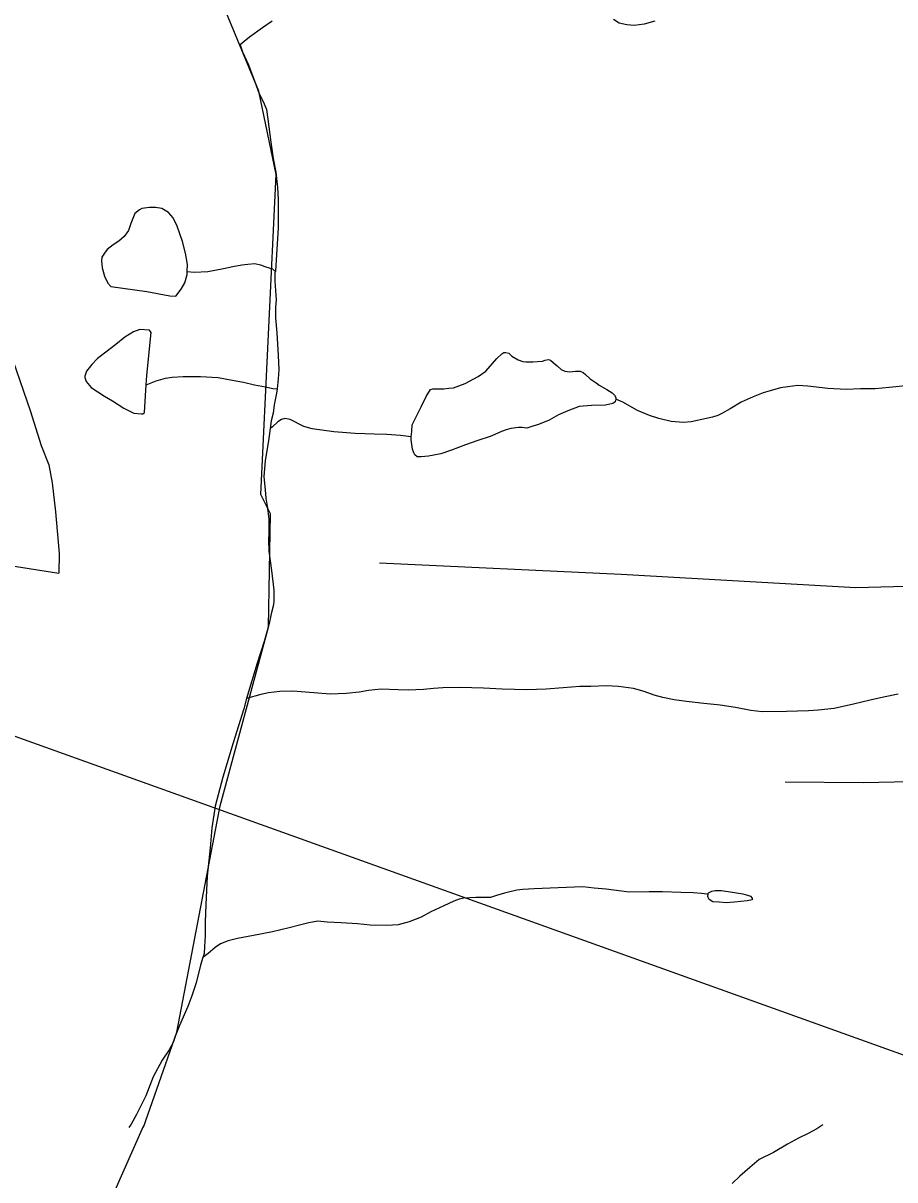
# Model space of a CAD drawing. Extents: x 2082433 to 2279600, y 546599 to 755198.
# Drawn here: x 2113702 to 2116657, y 637004 to 640928 of the extents above; entities that cross this region are included whole.
import ezdxf

# ---------------------------------------------------------------- set-up
doc = ezdxf.new("R2010")
doc.units = 0
for name, color, linetype in [('Exist Boundary Political Fire Districts', 7, 'Continuous'), ('Exist Hydrographic Creek Single Shore', 7, 'Continuous'), ('Exist Hydrographic Misc Water Feature', 7, 'Continuous'), ('Exist Road Non-System Type 51', 7, 'Continuous'), ('Exist Road Secondary Type 51 Attributed', 7, 'Continuous')]:
    doc.layers.add(name, color=color, linetype=linetype)

msp = doc.modelspace()

# ---------------------------------------------------------------- linework, layer by layer
at = {"layer": 'Exist Boundary Political Fire Districts'}
msp.add_lwpolyline([(2127327.8, 624286), (2125938, 628210.8), (2122810.3, 631704), (2121318.6, 633436.6), (2117062.3, 637293.1), (2099744.2, 643507.5)], dxfattribs=at)
at = {"layer": 'Exist Hydrographic Creek Single Shore'}
for points in [[(2114109.5, 637182.9), (2114223.1, 637504.8), (2114370.2, 638272.7), (2114534.2, 638879.5), (2114540.4, 639263.2), (2114507.4, 639329.5), (2114560.3, 640414.3), (2114501.5, 640697.6), (2114273.5, 641246.8), (2113962.4, 641945.3), (2113793.5, 642434.3), (2113684.4, 642735), (2113573.5, 643140.8), (2113530.4, 643482.8), (2113527.6, 644289.9), (2113550.5, 644781.5), (2113598.5, 645059.4), (2113754.6, 645515.4), (2113929.7, 645718.6), (2113945.7, 645783.8)], [(2113782.8, 635618.3), (2113844.2, 635841.6), (2113922.7, 636274.8), (2113912.9, 636740.8), (2113978.9, 636890.4), (2114110.2, 637186.8)]]:
    msp.add_lwpolyline(points, dxfattribs=at)
at = {"layer": 'Exist Hydrographic Misc Water Feature'}
for points in [[(2114545.7, 640934.3), (2114513.5, 640912.4), (2114469.8, 640880), (2114451.8, 640866.1), (2114437.8, 640854)], [(2115843.3, 640934.2), (2115807.2, 640923.8), (2115773.3, 640919.6), (2115748.9, 640921.7), (2115723.1, 640927.6), (2115703, 640939.6)], [(2114437.8, 640854), (2114445.8, 640830.2), (2114466.1, 640786.1), (2114486.4, 640732.3), (2114502.4, 640688.1), (2114514.7, 640664.4), (2114518.6, 640654.5), (2114526.6, 640634.6), (2114531.1, 640602.3), (2114541.6, 640524.5), (2114549.6, 640468.5), (2114558.2, 640422.6), (2114563.9, 640370.6), (2114566.2, 640330.5), (2114566.2, 640282.7), (2114566.4, 640232.7), (2114560.9, 640142.7), (2114557, 640086.5)], [(2114257.6, 640085.2), (2114259.4, 640109.3), (2114252.9, 640147.2), (2114242.6, 640187.3), (2114224.6, 640239), (2114210.4, 640267.1), (2114194.2, 640285), (2114172.3, 640298.9), (2114150.5, 640303), (2114130.5, 640302.8), (2114104.4, 640298.6), (2114096.4, 640294.6), (2114080.8, 640282.3), (2114066.7, 640248.4), (2114058.9, 640224.4), (2114044.7, 640204.2), (2114026.9, 640188.3), (2114007, 640176.2), (2113987.3, 640160.2), (2113977.3, 640147.9), (2113968.9, 640134.2), (2113967.4, 640121.9), (2113969.3, 640098), (2113977.5, 640070), (2113989.6, 640046.3), (2113999.4, 640034.2), (2114121.6, 640017), (2114199.6, 640003.1), (2114219.6, 640001.3), (2114237.7, 640025.3), (2114249.6, 640047.5), (2114257.6, 640075.5), (2114257.6, 640085.2)], [(2114257.6, 640085.2), (2114281.4, 640083.6), (2114327.7, 640085.6), (2114381.2, 640095.7), (2114413.4, 640102.2), (2114443.2, 640108.2), (2114463.2, 640110.5), (2114487.2, 640112.5), (2114506.9, 640108.3), (2114520.9, 640102.5), (2114539.1, 640096.5), (2114547.3, 640094.5), (2114553.1, 640088.7), (2114557, 640086.5)], [(2114557, 640086.5), (2114555.1, 640080.7), (2114555.1, 640052.8), (2114557.4, 640020.8), (2114559.8, 639988.8), (2114558, 639964.7), (2114557.8, 639948.5), (2114557.8, 639928.6), (2114561.9, 639876.9), (2114566.4, 639800.8), (2114568.4, 639753), (2114567, 639720.8), (2114563.1, 639686.9)], [(2114119.2, 639701), (2114121, 639732.8), (2114136.4, 639878.9), (2114130, 639886.7), (2114098.1, 639888.7), (2114076.3, 639880.7), (2114046.6, 639862.5), (2114016.6, 639838.2), (2113982.4, 639812.1), (2113954.5, 639790), (2113934.6, 639769.9), (2113917, 639747.8), (2113911, 639730.1), (2113911, 639726), (2113915.1, 639712), (2113933, 639691.9), (2113977.5, 639662.4), (2114005.4, 639646.4), (2114043.1, 639622.4), (2114077.5, 639604.7), (2114103.6, 639602.8), (2114107.5, 639603), (2114113.6, 639606.9), (2114119.2, 639701)], [(2115017.7, 639524.8), (2115019.4, 639542.8), (2115021.2, 639564.8), (2115027.6, 639578.9), (2115051.1, 639626.9), (2115068.8, 639661.1), (2115083.1, 639685.3), (2115090.9, 639687.3), (2115102.8, 639687.1), (2115128.8, 639687.3), (2115144.8, 639689.3), (2115161, 639691.3), (2115179.1, 639697.6), (2115200.8, 639705.6), (2115244.7, 639729.7), (2115270.7, 639747.7), (2115308.3, 639790.3), (2115324.7, 639806.1), (2115332.1, 639810.2), (2115338, 639810.1), (2115348.3, 639808.2), (2115358.5, 639798.1), (2115380.4, 639786.3), (2115396.4, 639780.6), (2115406.3, 639778.7), (2115430.5, 639778.7), (2115462.3, 639780.7), (2115472.3, 639785), (2115482.4, 639786.6), (2115490.4, 639785.1), (2115498.4, 639777), (2115512.5, 639765.1), (2115526.6, 639752.8), (2115538.3, 639747), (2115554.1, 639745.4), (2115574.4, 639747.2), (2115590.2, 639747.2), (2115600.7, 639743.2), (2115608.7, 639735.5), (2115624.7, 639721.7), (2115644.3, 639707.8), (2115654.6, 639699.8), (2115680.6, 639685.7), (2115698.7, 639673.6), (2115706.7, 639665.9), (2115711, 639658), (2115711.2, 639651.9)], [(2114119.2, 639701), (2114152.8, 639715), (2114184.8, 639723.1), (2114206.7, 639727.5), (2114244.9, 639729.4), (2114302.7, 639729.6), (2114363, 639726.2), (2114404.6, 639718.2), (2114448.7, 639710.3), (2114486.6, 639700.5), (2114523.1, 639694.6), (2114549, 639688.7), (2114563.1, 639686.9)], [(2116704.7, 639698.2), (2116638.4, 639692), (2116590.7, 639687.9), (2116540.4, 639687.3), (2116492.4, 639685.3), (2116430.1, 639689), (2116362.6, 639696.8), (2116328.6, 639698.7), (2116294.4, 639694.6), (2116270.2, 639690.5), (2116234.5, 639680.1), (2116210.5, 639674), (2116176.7, 639660.1), (2116136.7, 639641.8), (2116099, 639619.5), (2116070.9, 639603.5), (2116057.1, 639597.5), (2116039.1, 639591.3), (2115967.1, 639575), (2115941.1, 639572.8), (2115899.2, 639576.7), (2115857.2, 639586.8), (2115825.2, 639596.5), (2115784.8, 639614.3), (2115735.2, 639642.1), (2115711.2, 639651.9)], [(2114563.1, 639686.9), (2114561.1, 639673), (2114553.3, 639632.9), (2114549.4, 639604.7), (2114543.2, 639578.8), (2114539.9, 639552.9)], [(2115711.2, 639651.9), (2115708.9, 639643.7), (2115700.7, 639638), (2115676.7, 639631.9), (2115629.2, 639631.4), (2115586.7, 639627.3), (2115549.2, 639613.1), (2115517, 639598.9), (2115485.2, 639581), (2115449.3, 639567), (2115429.5, 639560.7), (2115409.4, 639554.4), (2115393.6, 639556.4), (2115381.7, 639556.5), (2115355.4, 639552.4), (2115339.4, 639548.3), (2115323.6, 639542.2), (2115301.5, 639532.2), (2115285.1, 639526.1), (2115243.7, 639511.7), (2115201.8, 639497.8), (2115153.7, 639479.5), (2115118.2, 639467.5), (2115075.9, 639459.2), (2115051.7, 639457.2), (2115037.8, 639456.9), (2115029.8, 639463), (2115026.1, 639470.9), (2115021.6, 639482.9), (2115017.7, 639514.7), (2115017.7, 639524.8)], [(2115017.7, 639524.8), (2114981.6, 639528.7), (2114935.5, 639532.4), (2114891.6, 639534.2), (2114827.8, 639536.1), (2114755.7, 639541.8), (2114681.6, 639551.4), (2114653.5, 639559.3), (2114607.4, 639582.9), (2114589.4, 639586.8), (2114577.7, 639582.9), (2114565.2, 639575.1), (2114547.5, 639558.7), (2114539.9, 639552.9)], [(2114539.9, 639552.9), (2114534.2, 639510.9), (2114522.3, 639444.5), (2114518.4, 639388.7), (2114522.5, 639344.7), (2114524.8, 639316.8), (2114529.1, 639288.9), (2114534.8, 639246.7), (2114535.4, 639196.8), (2114533.4, 639174.7), (2114535.4, 639136.7), (2114543.6, 639071), (2114552.2, 639004.8), (2114552.2, 638969.1), (2114550.2, 638954.8), (2114544.2, 638928.9), (2114534.8, 638887), (2114519, 638830.9), (2114495.2, 638756.7), (2114459.4, 638636.8)], [(2116669, 638652.3), (2116619.2, 638642), (2116573.2, 638631.9), (2116516.8, 638617.8), (2116451.2, 638603.4), (2116397.5, 638597.3), (2116365.1, 638594.9), (2116289.6, 638592.6), (2116207.4, 638592.4), (2116169.5, 638596.2), (2116117.6, 638606.1), (2116065.3, 638614), (2116055.5, 638615.8), (2116009.3, 638619.6), (2115951.5, 638627.1), (2115909.5, 638633.1), (2115871.3, 638640.9), (2115841.2, 638648.7), (2115807, 638660.8), (2115771.3, 638670.6), (2115721, 638678.2), (2115679.4, 638680.1), (2115627.1, 638677.8), (2115589.2, 638677.5), (2115533.2, 638673.4), (2115475.2, 638669.2), (2115409.4, 638667), (2115325.5, 638668.3), (2115263.2, 638672.1), (2115183.6, 638674), (2115125.2, 638673.5), (2115093.4, 638671.4), (2115059.1, 638667.3), (2115007.5, 638665), (2114973.2, 638666.9), (2114915.4, 638668.8), (2114873.4, 638664.5), (2114841.4, 638658.4), (2114797.3, 638654.2), (2114743.4, 638651.8), (2114687.4, 638655.8), (2114615.8, 638661.4), (2114571.9, 638661.1), (2114533.8, 638656.8), (2114507.7, 638651), (2114459.4, 638636.8)], [(2114459.4, 638636.8), (2114449.9, 638602.5), (2114414.4, 638486.6), (2114379, 638370.4), (2114353.3, 638272.4), (2114341.7, 638198.3), (2114335.9, 638130.3), (2114326.3, 638034.4), (2114320.9, 637938.3), (2114318.9, 637878.1), (2114319.1, 637832.3), (2114317.3, 637796.1), (2114315.8, 637772.4), (2114311.3, 637758.4)], [(2116024.1, 637973.7), (2116020.2, 637973.9), (2116002.4, 637975.8), (2115974.1, 637977.6), (2115932, 637979.5), (2115870.1, 637981.2), (2115824.2, 637980.9), (2115756.1, 637980.6), (2115678.4, 637990.3), (2115638.2, 637994), (2115600.1, 637997.7), (2115516.4, 637995.4), (2115434, 637991.2), (2115395.8, 637988.9), (2115376.3, 637987), (2115334.3, 637976.7), (2115306.6, 637968.8), (2115286.5, 637962.5), (2115268.1, 637962.4), (2115236.3, 637962.3), (2115196.3, 637960.3), (2115180.3, 637956.2), (2115162.3, 637950), (2115128.6, 637934), (2115084.6, 637913.5), (2115050.9, 637895.5), (2115010.7, 637879.3), (2114973, 637869.2), (2114934.7, 637866.8), (2114878.9, 637868.8), (2114835, 637872.6), (2114780.7, 637876.4), (2114732.9, 637877.9), (2114700.9, 637882), (2114671, 637876), (2114638.6, 637867.9), (2114603.3, 637859.5), (2114547.3, 637845.2), (2114483.1, 637833), (2114429.2, 637822.9), (2114397.2, 637814.8), (2114371.4, 637804.5), (2114353.1, 637792.7), (2114329.4, 637772.3), (2114311.3, 637758.4)], [(2116024.1, 637973.7), (2116026, 637977.9), (2116036.4, 637983.6), (2116048.1, 637985.9), (2116068.2, 637986.1), (2116092.2, 637982), (2116142.4, 637974.4), (2116158.2, 637970.4), (2116168.3, 637966.5), (2116174, 637960.3), (2116174.2, 637954.2), (2116156.2, 637950.5), (2116114.3, 637946.3), (2116085.8, 637944.1), (2116062, 637946), (2116040.1, 637947.7), (2116028.2, 637955.6), (2116024.3, 637961.9), (2116023.9, 637965.6), (2116024.1, 637973.7)], [(2114311.3, 637758.4), (2114303.5, 637732), (2114288.1, 637672.3), (2114274.4, 637628.2), (2114260.2, 637592.2), (2114232.6, 637527.8), (2114218.8, 637493.8), (2114211, 637469.9), (2114196.7, 637445.6), (2114172.9, 637409.9), (2114143.2, 637353.6), (2114117.5, 637289.3), (2114085.7, 637225.6), (2114068.1, 637193.4), (2114060.1, 637181.6)], [(2116412.9, 637190.5), (2116393.4, 637177.7), (2116363.1, 637161.6), (2116331.1, 637145.3), (2116293.7, 637125.4), (2116245.6, 637097), (2116197.8, 637073), (2116165.8, 637046.6), (2116132.4, 637016.4), (2116106.1, 636992.3)]]:
    msp.add_lwpolyline(points, dxfattribs=at)
at = {"layer": 'Exist Road Non-System Type 51'}
for points in [[(2112556.9, 639789.8), (2112678.1, 639792.7), (2112715.6, 639812.9), (2112741.5, 639844.7), (2112756, 639867.8), (2112779.1, 639885.1), (2112871.4, 639885.1), (2113105.1, 639885.1), (2113309.9, 639887.9), (2113607.1, 639896.6), (2113624.4, 639893.7), (2113638.9, 639876.4), (2113641.7, 639853.3), (2113667.7, 639781.2), (2113725.4, 639613.8), (2113762.9, 639495.6), (2113788.9, 639429.2), (2113800.4, 639368.6), (2113812, 639270.5), (2113823.5, 639129.1), (2113822.4, 639062)], [(2116822.7, 639020.1), (2116524.7, 639012.1), (2116067, 639038.7), (2115729.1, 639057.4), (2114909.6, 639095.9)], [(2116918.5, 638358.9), (2116809.4, 638356.2), (2116551.3, 638350.9), (2116285.2, 638353.6)]]:
    msp.add_lwpolyline(points, dxfattribs=at)
at = {"layer": 'Exist Road Secondary Type 51 Attributed'}
msp.add_lwpolyline([(2111687.4, 641912.4), (2111841.3, 641764.8), (2111982.7, 641646.5), (2112153, 641499.4), (2112230.9, 641412.8), (2112288.6, 641346.4), (2112360.7, 641212.3), (2112406.9, 641016.1), (2112473.2, 640553), (2112556.9, 639789.8), (2112571.3, 639280.6), (2112574.2, 639153.7), (2112588.6, 639119), (2112608.8, 639095.9), (2112920.4, 639081.5), (2113030, 639075.5), (2113221.7, 639098.6), (2113440.1, 639107.4), (2113577.8, 639101), (2113822.4, 639062)], dxfattribs=at)

doc.saveas('drawing.dxf')
